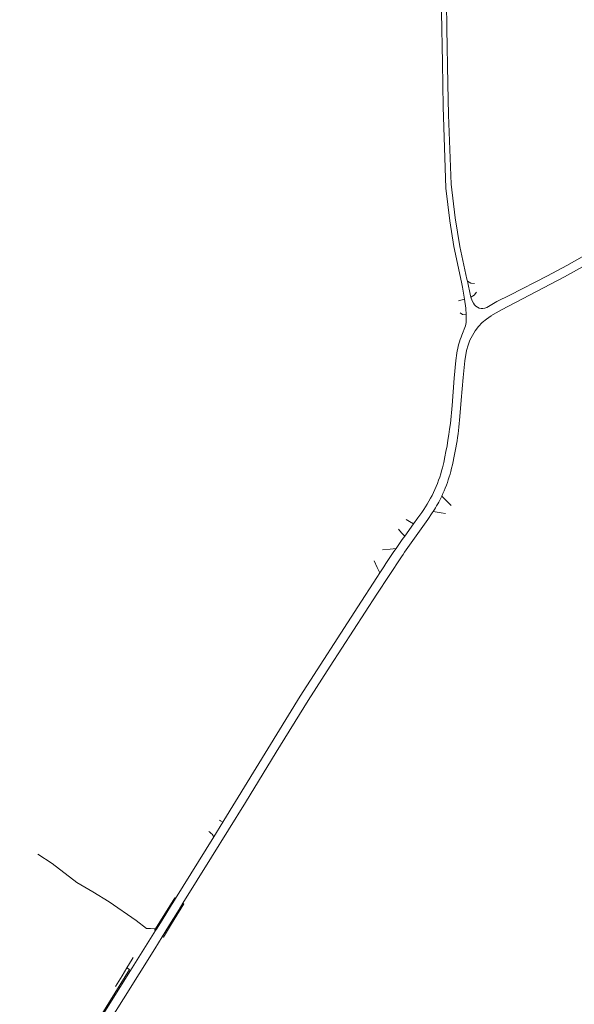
# Model space of a CAD drawing. Extents: x 145000 to 155000, y 457500 to 470000.
# Tile 379 of 548: x 149175 to 149411, y 466554 to 466973. Entities that reach past the tile are written whole.
import ezdxf

# ---------------------------------------------------------------- set-up
doc = ezdxf.new("R2010")
doc.units = 0
doc.header["$LTSCALE"] = 0.2
doc.header["$MEASUREMENT"] = 0
doc.layers.add('kant verharding', color=252, linetype='Continuous', lineweight=0)

msp = doc.modelspace()

# ---------------------------------------------------------------- linework, layer by layer
at = {"layer": 'kant verharding', "lineweight": 0}
for p, q in [((149359.53, 466876.6), (149362.84, 466861.43)), ((149365.13, 466862.75), (149365.3, 466861.89)), ((149364.03, 466854.2), (149361.56, 466853.59)), ((149363.01, 466838.99), (149364.54, 466842.88)), ((149364.26, 466827.95), (149365, 466832.34)), ((149363.5, 466820.95), (149364.26, 466827.95)), ((149354.37, 466781.25), (149354.69, 466782.46)), ((149357.93, 466779.87), (149358.24, 466780.93)), ((149354.4, 466770.45), (149356.27, 466768.57)), ((149356.27, 466768.57), (149358.37, 466766.47)), ((149354.19, 466763.44), (149350.78, 466763.98)), ((149356.05, 466763.15), (149354.19, 466763.44)), ((149340.67, 466759.76), (149339.29, 466760.61)), ((149342.41, 466758.7), (149340.67, 466759.76)), ((149342.41, 466758.7), (149344.27, 466761.32)), ((149336, 466756.37), (149337.33, 466754.94)), ((149337.33, 466754.94), (149338.69, 466753.47)), ((149342.41, 466758.7), (149338.69, 466753.47)), ((149332.45, 466747.95), (149329.23, 466747.64)), ((149334.99, 466748.19), (149332.45, 466747.95)), ((149325.66, 466742.93), (149326.95, 466740.2)), ((149326.95, 466740.2), (149328.05, 466737.89)), ((149261.34, 466631.81), (149257.45, 466625.55)), ((149260.41, 466632.44), (149259.95, 466632.72)), ((149260.41, 466632.44), (149261.34, 466631.81)), ((149255.37, 466627.85), (149255.81, 466627.53)), ((149255.81, 466627.53), (149256.43, 466627.07)), ((149244.39, 466597.35), (149242.72, 466594.66)), ((149232.7, 466586.44), (149230.62, 466586.57)), ((149235.59, 466583.11), (149232.43, 466577.95)), ((149220.55, 466569.91), (149222.81, 466573.65)), ((149222.81, 466573.65), (149223.2, 466574.28)), ((149215.71, 466561.92), (149218.51, 466566.53)), ((149218.51, 466566.53), (149220.55, 466569.91))]:
    msp.add_line(p, q, dxfattribs=at)
at = {"layer": 'kant verharding', "lineweight": 0, "flags": 128}
for points in [[(149313.63, 467124.57), (149314.38, 467122.79), (149318.48, 467109.8), (149325.08, 467089.4), (149330.18, 467074.18), (149334.76, 467061.46), (149341.05, 467045.01), (149347.13, 467027.74), (149349.47, 467020.33), (149351.25, 467011.82), (149352.37, 467006.16), (149353.02, 467000), (149353.29, 466998.14), (149354.15, 466982.23), (149354.31, 466976.33), (149354.73, 466954.69), (149354.99, 466936.08), (149356.21, 466901.48), (149357.81, 466887.6), (149359.53, 466876.6)], [(149365.13, 466862.75), (149362.08, 466876.67), (149360.13, 466888.77), (149358.48, 466903.12), (149357.33, 466932.66), (149356.96, 466945.77), (149356.58, 466969.39), (149356.44, 466980.42), (149355.13, 467000), (149354.54, 467005.16), (149353.48, 467012.02), (149351.77, 467020.65), (149350.52, 467025.41), (149349.53, 467028.28), (149339.99, 467053.67), (149335.39, 467065.16), (149333.05, 467072.2), (149325.39, 467096.08), (149316.99, 467124.4)], [(149373.55, 466850.73), (149377.78, 466853.19), (149383.39, 466855.93), (149399.35, 466864.19), (149407.54, 466868.53), (149418.35, 466874.62), (149429.86, 466881.33)], [(149416.78, 466869.47), (149406.6, 466863.73), (149379.75, 466849.76), (149375.35, 466847.12)], [(149364.03, 466854.2), (149363.17, 466859.38), (149362.84, 466861.43)], [(149365.3, 466861.89), (149366.64, 466855.65), (149366.82, 466855.05)], [(149365.3, 466861.89), (149366.76, 466861.04), (149368.32, 466860.95)], [(149366.82, 466855.05), (149368.13, 466856), (149369.15, 466857.23)], [(149364.76, 466847.63), (149364.6, 466850.44), (149364.03, 466854.2)], [(149366.82, 466855.05), (149367.38, 466853.58), (149367.85, 466852.52)], [(149364.76, 466847.63), (149363.29, 466847.67), (149362.31, 466848.42)], [(149364.54, 466842.88), (149364.8, 466844.33), (149364.76, 466847.63)], [(149358.08, 466801.41), (149358.8, 466808.97), (149359.67, 466820.71), (149360.45, 466828.09), (149360.89, 466831.22)], [(149362.14, 466804.28), (149362.7, 466811.31), (149363.5, 466820.95)], [(149348.5, 466760.6), (149350.41, 466763.41), (149350.78, 466763.98)], [(149334.99, 466748.19), (149337.63, 466751.98), (149338.69, 466753.47)], [(149244.39, 466597.35), (149256.58, 466616.99), (149270.93, 466640.16), (149284.02, 466661.55), (149297.64, 466683.52), (149306.96, 466698.2), (149326.78, 466728.79), (149337.25, 466744.62)], [(149261.34, 466631.81), (149261.83, 466632.59), (149294.29, 466685.44), (149318.72, 466723.46), (149326.78, 466735.94), (149328.05, 466737.89)], [(149257.45, 466625.55), (149241.21, 466599.44)], [(149256.43, 466627.07), (149256.88, 466626.73), (149257.45, 466625.55)], [(149230.62, 466586.57), (149228.9, 466586.67), (149224.51, 466590.07), (149213.01, 466598.02), (149206.14, 466602.23), (149199.34, 466606.12), (149188.75, 466614.3), (149182.7, 466618.21)], [(149241.21, 466599.44), (149240.91, 466599.64), (149232.7, 466586.44)], [(149239.49, 466596.65), (149235.49, 466590.17)], [(149235.59, 466583.11), (149236.06, 466582.9), (149239.57, 466588.67), (149244.72, 466597.13), (149244.39, 466597.35)], [(149241.21, 466599.44), (149241.03, 466599.15), (149239.49, 466596.65)], [(149242.72, 466594.66), (149238.71, 466588.16)], [(149235.49, 466590.17), (149233.17, 466586.41), (149232.73, 466585.73)], [(149238.71, 466588.16), (149235.59, 466583.11)], [(149232.73, 466585.73), (149222.77, 466569.92), (149215.46, 466558.1), (149200.1, 466533.6), (149193.07, 466522.44), (149181.96, 466504.97), (149179.89, 466501.96), (149178.48, 466499.98), (149174.98, 466495.41)], [(149232.7, 466586.44), (149232.36, 466585.9), (149232.73, 466585.73)], [(149232.43, 466577.95), (149219.13, 466556.77), (149208.13, 466539.11), (149188.79, 466508.55)], [(149203.17, 466543.53), (149203.52, 466543.06), (149205.49, 466543.07), (149221.72, 466569.26), (149220.55, 466569.91)]]:
    msp.add_lwpolyline(points, dxfattribs=at)
at = {"layer": 'kant verharding', "lineweight": 0}
for centre, radius, start, end in [((149371.63, 466854.59), 4.31, 208.7161, 296.4981), ((149387.22, 466827.79), 22.68, 121.5509, 168.4156), ((149188.94, 466821.81), 170.36, 346.6444, 353.1238), ((149224.49, 466815.21), 138.08, 345.6229, 355.4604), ((149297.68, 466797.44), 58.96, 322.2191, 344.0612), ((149302.31, 466795.35), 57.74, 334.4583, 344.4476), ((149302.83, 466795.07), 57.15, 327.0463, 334.4873), ((149763.76, 466452.02), 521.12, 145.3647, 146.7308)]:
    msp.add_arc(centre, radius, start, end, dxfattribs=at)
at = {"layer": 'kant verharding', "lineweight": 0, "extrusion": (0, 0, -1)}
for centre, radius, start, end in [((-149389.32, 466827.66), 28.66, 7.1308, 23.3034), ((-150022.44, 466274.54), 830.94, 34.45293, 35.80018)]:
    msp.add_arc(centre, radius, start, end, dxfattribs=at)

doc.saveas('drawing.dxf')
